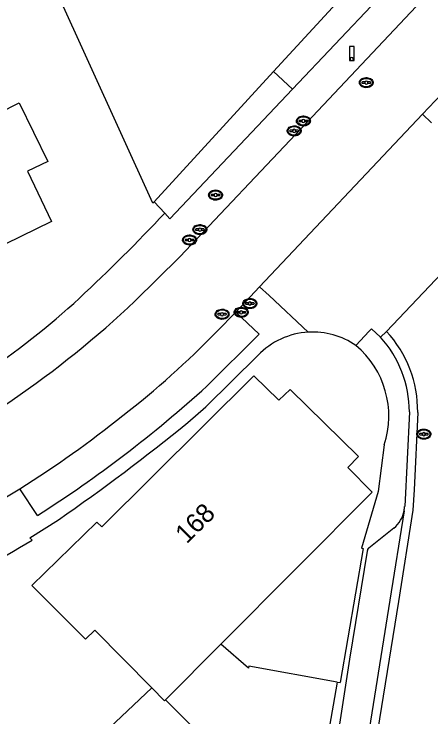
# Model space of a CAD drawing. Extents: x 194485 to 197793, y 468269 to 470822.
# Drawn here: x 195794.72 to 195821.23, y 469638.34 to 469683.04 of the extents above; entities that cross this region are included whole.
import ezdxf

# ---------------------------------------------------------------- set-up
doc = ezdxf.new("R2010")
doc.units = 0
for name, color, linetype in [('BGT grensvlak gebouwinstallatie plus 1', 7, 'Continuous'), ('BGT grensvlak pand op maaiveld', 7, 'Continuous'), ('BGT grensvlak pand op maaiveld LR', 7, 'Continuous'), ('BGT grensvlak wegdeel', 7, 'Continuous'), ('BGT puntobject paal lichtmast', 7, 'Continuous'), ('BGT puntobject put inspectie- rioolput', 7, 'Continuous'), ('BGT puntobject put kolk', 7, 'Continuous'), ('BGT puntobject put waterleidingput', 7, 'Continuous'), ('BGT tekst huisnummerreeks', 7, 'Continuous')]:
    doc.layers.add(name, color=color, linetype=linetype)

msp = doc.modelspace()

# ---------------------------------------------------------------- linework, layer by layer
at = {"layer": 'BGT grensvlak gebouwinstallatie plus 1'}
msp.add_line((195800.112, 469637.009), (195803.48, 469640.183), dxfattribs=at)
at = {"layer": 'BGT grensvlak pand op maaiveld'}
for p, q in [((195811.218, 469679.382), (195803.634, 469671.106)), ((195809.62, 469641.435), (195807.872, 469642.961)), ((195815.268, 469640.555), (195812.863, 469627.026)), ((195808.479, 469635.323), (195804.351, 469639.419))]:
    msp.add_line(p, q, dxfattribs=at)
for points in [[(195808.213, 469691.71), (195815.956, 469684.552), (195811.218, 469679.382)], [(195788.974, 469686.303), (195790.515, 469683.097), (195790.68, 469683.097), (195793.728, 469676.735), (195795.05, 469677.386), (195796.861, 469673.658), (195795.577, 469673.057), (195797.094, 469669.85), (195789.288, 469666.042), (195786.497, 469671.847)], [(195803.634, 469671.106), (195803.543, 469671.007), (195797.446, 469684.446)], [(195807.872, 469642.961), (195817.494, 469652.639), (195815.953, 469654.203), (195816.614, 469654.905), (195812.271, 469659.164), (195811.559, 469658.475), (195809.967, 469660.026), (195800.297, 469650.421), (195799.992, 469650.726), (195795.862, 469646.707), (195799.263, 469643.274), (195799.847, 469643.861), (195803.48, 469640.183)], [(195815.268, 469640.555), (195809.646, 469641.575), (195809.62, 469641.435)], [(195803.48, 469640.183), (195804.292, 469639.36), (195804.351, 469639.419)]]:
    msp.add_lwpolyline(points, dxfattribs=at)
at = {"layer": 'BGT grensvlak pand op maaiveld LR'}
msp.add_line((195804.351, 469639.419), (195807.872, 469642.961), dxfattribs=at)
at = {"layer": 'BGT grensvlak wegdeel'}
for p, q in [((195820.685, 469676.674), (195830.704, 469687.257)), ((195812.433, 469678.269), (195811.218, 469679.382)), ((195820.685, 469676.674), (195810.331, 469665.687)), ((195821.274, 469676.117), (195820.685, 469676.674)), ((195803.634, 469671.106), (195804.304, 469670.375)), ((195823.352, 469668.092), (195818.401, 469662.859)), ((195808.813, 469664.091), (195810.331, 469665.687)), ((195810.331, 469665.687), (195810.942, 469665.151)), ((195810.942, 469665.151), (195813.427, 469662.81)), ((195807.611, 469662.859), (195808.813, 469664.091)), ((195818.023, 469662.494), (195817.451, 469663.015)), ((195818.401, 469662.859), (195818.023, 469662.494)), ((195819.858, 469657.736), (195819.558, 469651.725)), ((195818.256, 469655.637), (195817.876, 469652.678)), ((195796.214, 469651.144), (195795.091, 469652.852)), ((195818.878, 469650.348), (195817.284, 469649.082)), ((195815.268, 469640.555), (195815.452, 469640.522))]:
    msp.add_line(p, q, dxfattribs=at)
for points in [[(195837.647, 469705.049), (195832.739, 469699.844), (195832.653, 469699.879), (195826.149, 469692.957), (195826.296, 469692.814), (195820.094, 469686.264), (195819.793, 469686.553), (195817.612, 469684.168), (195817.804, 469683.975), (195812.433, 469678.269)], [(195802.409, 469664.783), (195805.271, 469667.609), (195812.994, 469675.784), (195835.911, 469700.128)], [(195804.304, 469670.375), (195804.631, 469670.018), (195812.433, 469678.269)], [(195808.813, 469664.091), (195810.296, 469662.681), (195806.981, 469659.365)], [(195817.451, 469663.015), (195817.303, 469662.877), (195816.461, 469661.966)], [(195805.779, 469657.057), (195806.917, 469658.063), (195810.23, 469661.331)], [(195820.389, 469657.701), (195820.154, 469652.788), (195820.078, 469651.483), (195819.166, 469645.681), (195817.605, 469635.997), (195815.837, 469625.063), (195814.036, 469613.922), (195812.196, 469602.598), (195810.286, 469590.758), (195808.508, 469579.782), (195806.653, 469568.225), (195804.798, 469556.776), (195803.17, 469546.668), (195801.79, 469538.021), (195800.402, 469529.898), (195799.299, 469523.644), (195797.774, 469517.047), (195796.923, 469514.438)], [(195817.876, 469652.678), (195816.812, 469649.069), (195816.916, 469649.051), (195815.452, 469640.522)], [(195819.523, 469651.454), (195818.623, 469645.767), (195817.062, 469636.085), (195815.527, 469626.593)], [(195795.874, 469649.575), (195795.732, 469649.723), (195797.542, 469650.882)], [(195817.182, 469648.882), (195816.045, 469642.015), (195815.162, 469636.219)]]:
    msp.add_lwpolyline(points, dxfattribs=at)
for centre, radius, start, end in [((195718.165, 469751.49), 118.319, 313.01467, 316.72059), ((195762.287, 469704.969), 54.208, 295.6525, 312.4598), ((195758.362, 469711.423), 64.152, 295.40515, 313.36225), ((195767.468, 469701.68), 55.844, 307.7233, 315.959), ((195813.719, 469657.984), 4.835, 93.4631, 136.1894), ((195813.72, 469657.987), 4.832, 55.4376, 93.4713), ((195812.908, 469657.78), 7.481, 359.3964, 42.759), ((195812.722, 469657.717), 7.136, 0.1547, 42.0252), ((195812.682, 469657.475), 5.869, 341.7495, 49.9188), ((195751.374, 469721.032), 83.036, 302.68418, 312.04195), ((195758.884, 469710.665), 68.215, 302.05778, 308.80862), ((195718.483, 469764.922), 138.764, 304.73184, 308.98347), ((195759.121, 469710.252), 67.739, 295.29146, 302.07326), ((195817.602, 469651.833), 1.958, 310.6655, 348.8345), ((195817.554, 469651.846), 2.007, 348.7379, 356.5439), ((195754.203, 469719.415), 81.327, 295.61685, 300.82286), ((195817.401, 469648.896), 0.22, 122.2423, 183.7145)]:
    msp.add_arc(centre, radius, start, end, dxfattribs=at)
at = {"layer": 'BGT puntobject paal lichtmast'}
for points in [[(195816.345, 469680.988), (195816.045, 469680.988), (195816.045, 469680.088), (195816.195, 469680.088)], [(195816.195, 469680.088), (195816.345, 469680.088), (195816.345, 469680.988)]]:
    msp.add_lwpolyline(points, dxfattribs=at)
for start, end in [(0, 180), (0, 180), (180, 0), (180, 270), (270, 0)]:
    msp.add_arc((195816.195, 469680.188), 0.1, start, end, dxfattribs=at)
at = {"layer": 'BGT puntobject put inspectie- rioolput'}
for p, q in [((195817.025, 469678.72), (195816.868, 469678.72)), ((195817.368, 469678.72), (195817.211, 469678.72)), ((195816.868, 469678.644), (195817.025, 469678.644)), ((195817.211, 469678.644), (195817.368, 469678.644)), ((195807.854, 469663.986), (195807.697, 469663.986)), ((195808.197, 469663.986), (195808.04, 469663.986)), ((195807.697, 469663.911), (195807.854, 469663.911)), ((195808.04, 469663.911), (195808.197, 469663.911)), ((195820.681, 469656.361), (195820.524, 469656.361)), ((195821.024, 469656.361), (195820.867, 469656.361)), ((195820.524, 469656.286), (195820.681, 469656.286)), ((195820.867, 469656.286), (195821.024, 469656.286))]:
    msp.add_line(p, q, dxfattribs=at)
for centre, radius, start, end in [((195816.868, 469678.682), 0.0375, 90, 270), ((195817.118, 469678.682), 0.1, 0, 180), ((195817.118, 469678.682), 0.1, 157.9757, 180), ((195817.118, 469678.682), 0.1, 180, 202.0243), ((195817.118, 469678.682), 0.1, 180, 0), ((195817.118, 469678.682), 0.1, 0, 22.0243), ((195817.118, 469678.682), 0.1, 337.9757, 0), ((195817.368, 469678.682), 0.0375, 270, 90), ((195807.697, 469663.949), 0.0375, 90, 270), ((195807.947, 469663.949), 0.1, 0, 180), ((195807.947, 469663.949), 0.1, 157.9757, 180), ((195807.947, 469663.949), 0.1, 180, 202.0243), ((195807.947, 469663.949), 0.1, 180, 0), ((195807.947, 469663.949), 0.1, 0, 22.0243), ((195807.947, 469663.949), 0.1, 337.9757, 0), ((195808.197, 469663.949), 0.0375, 270, 90), ((195820.524, 469656.323), 0.0375, 90, 270), ((195820.774, 469656.323), 0.1, 0, 180), ((195820.774, 469656.323), 0.1, 157.9757, 180), ((195820.774, 469656.323), 0.1, 180, 202.0243), ((195820.774, 469656.323), 0.1, 180, 0), ((195820.774, 469656.323), 0.1, 0, 22.0243), ((195820.774, 469656.323), 0.1, 337.9757, 0), ((195821.024, 469656.323), 0.0375, 270, 90)]:
    msp.add_arc(centre, radius, start, end, dxfattribs=at)
for centre in [(195817.118, 469678.682), (195807.947, 469663.949), (195820.774, 469656.323)]:
    msp.add_ellipse(centre, major_axis=(0.392, 0), ratio=0.689655, dxfattribs=at)
for points in [[(195817.56, 469678.682), (195817.56, 469678.725), (195817.548, 469678.769), (195817.482, 469678.883), (195817.401, 469678.94), (195817.209, 469679.005), (195817.099, 469679.011), (195816.896, 469678.97), (195816.805, 469678.923), (195816.702, 469678.806), (195816.677, 469678.746), (195816.675, 469678.624), (195816.699, 469678.563), (195816.783, 469678.464), (195816.842, 469678.425), (195817.021, 469678.357), (195817.155, 469678.35), (195817.388, 469678.412), (195817.488, 469678.481), (195817.551, 469678.606), (195817.56, 469678.644), (195817.56, 469678.682)], [(195808.389, 469663.949), (195808.389, 469663.992), (195808.377, 469664.036), (195808.311, 469664.15), (195808.23, 469664.207), (195808.038, 469664.272), (195807.928, 469664.278), (195807.725, 469664.237), (195807.634, 469664.19), (195807.531, 469664.073), (195807.506, 469664.013), (195807.504, 469663.891), (195807.528, 469663.83), (195807.612, 469663.731), (195807.671, 469663.692), (195807.85, 469663.624), (195807.984, 469663.617), (195808.217, 469663.679), (195808.317, 469663.748), (195808.38, 469663.873), (195808.389, 469663.911), (195808.389, 469663.949)], [(195821.216, 469656.323), (195821.216, 469656.366), (195821.204, 469656.41), (195821.138, 469656.524), (195821.057, 469656.581), (195820.865, 469656.646), (195820.755, 469656.652), (195820.552, 469656.611), (195820.461, 469656.564), (195820.358, 469656.447), (195820.333, 469656.387), (195820.331, 469656.265), (195820.355, 469656.204), (195820.439, 469656.105), (195820.498, 469656.066), (195820.677, 469655.998), (195820.811, 469655.991), (195821.044, 469656.053), (195821.144, 469656.122), (195821.207, 469656.247), (195821.216, 469656.285), (195821.216, 469656.323)]]:
    msp.add_open_spline(points, degree=3, dxfattribs=at)
at = {"layer": 'BGT puntobject put kolk'}
for p, q in [((195813.025, 469676.28), (195812.868, 469676.28)), ((195812.868, 469676.204), (195813.025, 469676.204)), ((195813.368, 469676.28), (195813.211, 469676.28)), ((195813.211, 469676.204), (195813.368, 469676.204)), ((195812.44, 469675.648), (195812.283, 469675.648)), ((195812.283, 469675.573), (195812.44, 469675.573)), ((195812.783, 469675.648), (195812.626, 469675.648)), ((195812.626, 469675.573), (195812.783, 469675.573)), ((195806.447, 469669.371), (195806.29, 469669.371)), ((195806.29, 469669.296), (195806.447, 469669.296)), ((195806.79, 469669.371), (195806.633, 469669.371)), ((195806.633, 469669.296), (195806.79, 469669.296)), ((195805.787, 469668.709), (195805.63, 469668.709)), ((195805.63, 469668.634), (195805.787, 469668.634)), ((195806.13, 469668.709), (195805.973, 469668.709)), ((195805.973, 469668.634), (195806.13, 469668.634)), ((195809.622, 469664.669), (195809.465, 469664.669)), ((195809.465, 469664.594), (195809.622, 469664.594)), ((195809.965, 469664.669), (195809.808, 469664.669)), ((195809.808, 469664.594), (195809.965, 469664.594)), ((195809.071, 469664.112), (195808.914, 469664.112)), ((195808.914, 469664.038), (195809.071, 469664.038)), ((195809.414, 469664.112), (195809.257, 469664.112)), ((195809.257, 469664.038), (195809.414, 469664.038))]:
    msp.add_line(p, q, dxfattribs=at)
for centre, radius, start, end in [((195812.868, 469676.242), 0.0375, 90, 270), ((195813.118, 469676.242), 0.1, 0, 180), ((195813.118, 469676.242), 0.1, 157.9757, 180), ((195813.118, 469676.242), 0.1, 180, 202.0243), ((195813.118, 469676.242), 0.1, 180, 0), ((195813.118, 469676.242), 0.1, 0, 22.0243), ((195813.118, 469676.242), 0.1, 337.9757, 0), ((195813.368, 469676.242), 0.0375, 270, 90), ((195812.283, 469675.61), 0.0375, 90, 270), ((195812.533, 469675.61), 0.1, 0, 180), ((195812.533, 469675.61), 0.1, 157.9757, 180), ((195812.533, 469675.61), 0.1, 180, 202.0243), ((195812.533, 469675.61), 0.1, 180, 0), ((195812.533, 469675.61), 0.1, 0, 22.0243), ((195812.533, 469675.61), 0.1, 337.9757, 0), ((195812.783, 469675.61), 0.0375, 270, 90), ((195806.29, 469669.333), 0.0375, 90, 270), ((195806.54, 469669.333), 0.1, 0, 180), ((195806.54, 469669.333), 0.1, 157.9757, 180), ((195806.54, 469669.333), 0.1, 180, 202.0243), ((195806.54, 469669.333), 0.1, 180, 0), ((195806.54, 469669.333), 0.1, 0, 22.0243), ((195806.54, 469669.333), 0.1, 337.9757, 0), ((195806.79, 469669.333), 0.0375, 270, 90), ((195805.63, 469668.672), 0.0375, 90, 270), ((195805.88, 469668.672), 0.1, 0, 180), ((195805.88, 469668.672), 0.1, 157.9757, 180), ((195805.88, 469668.672), 0.1, 180, 202.0243), ((195805.88, 469668.672), 0.1, 180, 0), ((195805.88, 469668.672), 0.1, 0, 22.0243), ((195805.88, 469668.672), 0.1, 337.9757, 0), ((195806.13, 469668.672), 0.0375, 270, 90), ((195809.465, 469664.631), 0.0375, 90, 270), ((195809.715, 469664.631), 0.1, 0, 180), ((195809.715, 469664.631), 0.1, 157.9757, 180), ((195809.715, 469664.631), 0.1, 180, 202.0243), ((195809.715, 469664.631), 0.1, 180, 0), ((195809.715, 469664.631), 0.1, 0, 22.0243), ((195809.715, 469664.631), 0.1, 337.9757, 0), ((195809.965, 469664.631), 0.0375, 270, 90), ((195808.914, 469664.075), 0.0375, 90, 270), ((195809.164, 469664.075), 0.1, 0, 180), ((195809.164, 469664.075), 0.1, 157.9757, 180), ((195809.164, 469664.075), 0.1, 180, 202.0243), ((195809.164, 469664.075), 0.1, 180, 0), ((195809.164, 469664.075), 0.1, 0, 22.0243), ((195809.164, 469664.075), 0.1, 337.9757, 0), ((195809.414, 469664.075), 0.0375, 270, 90)]:
    msp.add_arc(centre, radius, start, end, dxfattribs=at)
for centre in [(195813.118, 469676.242), (195812.533, 469675.61), (195806.54, 469669.333), (195805.88, 469668.672), (195809.715, 469664.631), (195809.164, 469664.075)]:
    msp.add_ellipse(centre, major_axis=(0.392, 0), ratio=0.689655, dxfattribs=at)
for points in [[(195813.56, 469676.242), (195813.56, 469676.285), (195813.548, 469676.329), (195813.482, 469676.443), (195813.401, 469676.5), (195813.209, 469676.565), (195813.099, 469676.571), (195812.896, 469676.53), (195812.805, 469676.483), (195812.702, 469676.366), (195812.677, 469676.306), (195812.675, 469676.184), (195812.699, 469676.123), (195812.783, 469676.024), (195812.842, 469675.985), (195813.021, 469675.917), (195813.155, 469675.91), (195813.388, 469675.972), (195813.488, 469676.041), (195813.551, 469676.166), (195813.56, 469676.204), (195813.56, 469676.242)], [(195812.975, 469675.61), (195812.975, 469675.653), (195812.963, 469675.697), (195812.897, 469675.811), (195812.816, 469675.868), (195812.624, 469675.933), (195812.514, 469675.939), (195812.311, 469675.898), (195812.22, 469675.851), (195812.117, 469675.734), (195812.092, 469675.674), (195812.09, 469675.552), (195812.114, 469675.491), (195812.198, 469675.392), (195812.257, 469675.353), (195812.436, 469675.285), (195812.57, 469675.278), (195812.803, 469675.34), (195812.903, 469675.409), (195812.966, 469675.534), (195812.975, 469675.572), (195812.975, 469675.61)], [(195806.982, 469669.333), (195806.982, 469669.376), (195806.97, 469669.42), (195806.904, 469669.534), (195806.823, 469669.591), (195806.631, 469669.656), (195806.521, 469669.662), (195806.318, 469669.621), (195806.227, 469669.574), (195806.124, 469669.457), (195806.099, 469669.397), (195806.097, 469669.275), (195806.121, 469669.214), (195806.205, 469669.115), (195806.264, 469669.076), (195806.443, 469669.008), (195806.577, 469669.001), (195806.81, 469669.063), (195806.91, 469669.132), (195806.973, 469669.257), (195806.982, 469669.295), (195806.982, 469669.333)], [(195806.322, 469668.672), (195806.322, 469668.715), (195806.31, 469668.759), (195806.244, 469668.873), (195806.163, 469668.93), (195805.971, 469668.995), (195805.861, 469669.001), (195805.658, 469668.96), (195805.567, 469668.913), (195805.464, 469668.796), (195805.439, 469668.736), (195805.437, 469668.614), (195805.461, 469668.553), (195805.545, 469668.454), (195805.604, 469668.415), (195805.783, 469668.347), (195805.917, 469668.34), (195806.15, 469668.402), (195806.25, 469668.471), (195806.313, 469668.596), (195806.322, 469668.634), (195806.322, 469668.672)], [(195810.157, 469664.631), (195810.157, 469664.674), (195810.145, 469664.718), (195810.079, 469664.832), (195809.998, 469664.889), (195809.806, 469664.954), (195809.696, 469664.96), (195809.493, 469664.919), (195809.402, 469664.872), (195809.299, 469664.755), (195809.274, 469664.695), (195809.272, 469664.573), (195809.296, 469664.512), (195809.38, 469664.413), (195809.439, 469664.374), (195809.618, 469664.306), (195809.752, 469664.299), (195809.985, 469664.361), (195810.085, 469664.43), (195810.148, 469664.555), (195810.157, 469664.593), (195810.157, 469664.631)], [(195809.606, 469664.075), (195809.606, 469664.118), (195809.594, 469664.162), (195809.528, 469664.276), (195809.447, 469664.333), (195809.255, 469664.398), (195809.145, 469664.404), (195808.942, 469664.363), (195808.851, 469664.316), (195808.748, 469664.199), (195808.723, 469664.139), (195808.721, 469664.017), (195808.745, 469663.956), (195808.829, 469663.857), (195808.888, 469663.818), (195809.067, 469663.75), (195809.201, 469663.743), (195809.434, 469663.805), (195809.534, 469663.874), (195809.597, 469663.999), (195809.606, 469664.037), (195809.606, 469664.075)]]:
    msp.add_open_spline(points, degree=3, dxfattribs=at)
at = {"layer": 'BGT puntobject put waterleidingput'}
for p, q in [((195807.443, 469671.566), (195807.286, 469671.566)), ((195807.786, 469671.566), (195807.629, 469671.566)), ((195807.286, 469671.491), (195807.443, 469671.491)), ((195807.629, 469671.491), (195807.786, 469671.491))]:
    msp.add_line(p, q, dxfattribs=at)
for centre, radius, start, end in [((195807.286, 469671.528), 0.0375, 90, 270), ((195807.536, 469671.528), 0.1, 0, 180), ((195807.536, 469671.528), 0.1, 157.9757, 180), ((195807.536, 469671.528), 0.1, 180, 202.0243), ((195807.536, 469671.528), 0.1, 180, 0), ((195807.536, 469671.528), 0.1, 0, 22.0243), ((195807.536, 469671.528), 0.1, 337.9757, 0), ((195807.786, 469671.528), 0.0375, 270, 90)]:
    msp.add_arc(centre, radius, start, end, dxfattribs=at)
msp.add_ellipse((195807.536, 469671.528), major_axis=(0.392, 0), ratio=0.689655, dxfattribs=at)
msp.add_open_spline([(195807.978, 469671.528), (195807.978, 469671.571), (195807.966, 469671.615), (195807.9, 469671.729), (195807.819, 469671.786), (195807.627, 469671.851), (195807.517, 469671.857), (195807.314, 469671.816), (195807.223, 469671.769), (195807.12, 469671.652), (195807.095, 469671.592), (195807.093, 469671.47), (195807.117, 469671.409), (195807.201, 469671.31), (195807.26, 469671.271), (195807.439, 469671.203), (195807.573, 469671.196), (195807.806, 469671.258), (195807.906, 469671.327), (195807.969, 469671.452), (195807.978, 469671.49), (195807.978, 469671.528)], degree=3, dxfattribs=at)

# ---------------------------------------------------------------- texts
at = {"layer": 'BGT tekst huisnummerreeks'}
msp.add_text('168', height=1.2, rotation=44.8, dxfattribs=at).set_placement((195805.697, 469649.301))

doc.saveas('drawing.dxf')
